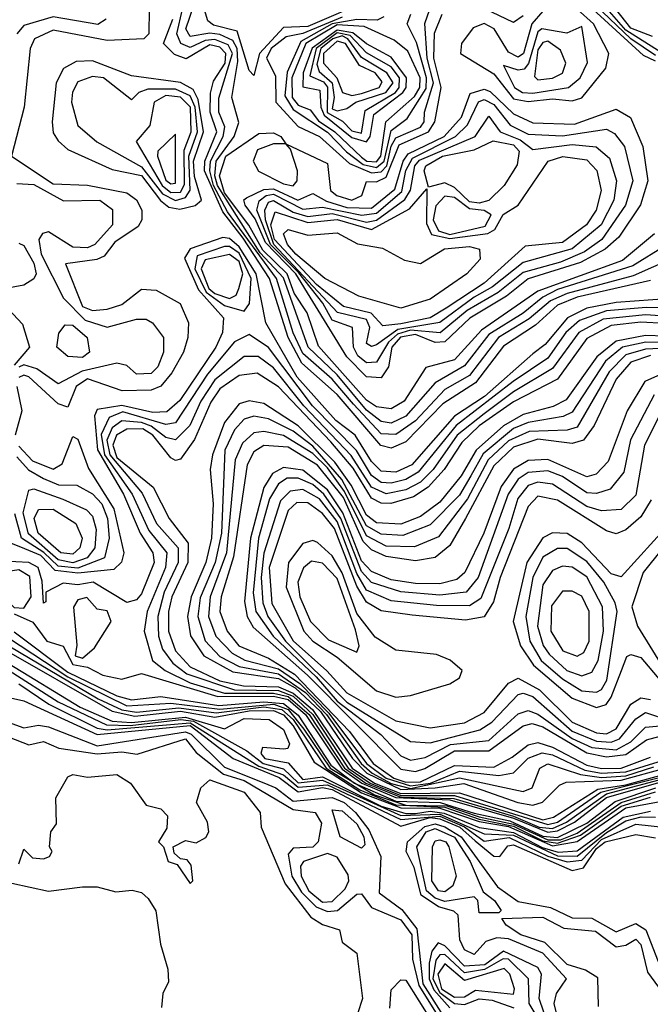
# Model space of a CAD drawing. Extents: x 2889633 to 3052318, y 540750 to 918690.
# Tile 589 of 656: x 2994816 to 2996105, y 820123 to 822134. Entities that reach past the tile are written whole.
import ezdxf

# ---------------------------------------------------------------- set-up
doc = ezdxf.new("R2010")
doc.units = 0

msp = doc.modelspace()

# ---------------------------------------------------------------- linework, layer by layer
at = {"layer": '0CON02XD'}
for points in [[(2996115, 822060.3), (2996064.8, 822094.8), (2995950, 822205)], [(2996115, 822049.2), (2996090.6, 822060.6), (2995939.7, 822199.7)], [(2996135, 821672), (2996068.8, 821631.2), (2995915, 821582.5), (2995885, 821567.3), (2995845, 821534.5), (2995775, 821491.1), (2995725, 821427.1), (2995665, 821392.5), (2995605, 821324.3), (2995575, 821310), (2995555, 821313.1), (2995525, 821336.5), (2995465, 821408.2), (2995405.6, 821465), (2995355, 821606.9), (2995307.9, 821657.9), (2995220.4, 821795), (2995215.2, 821815), (2995217.8, 821845), (2995254.3, 821895), (2995264, 821924), (2995250, 821975), (2995261.9, 822048.1), (2995260.6, 822075), (2995251.6, 822091.6), (2995225, 822103.3), (2995205, 822106.2), (2995165, 822099.2), (2995155.6, 822115), (2995173.1, 822165)], [(2995535, 822176.5), (2995405, 822120), (2995355, 822117.9), (2995306.2, 822065), (2995295, 822020), (2995285, 822030), (2995260.6, 822110.6), (2995212.6, 822122.6), (2995201.1, 822131.1), (2995187.5, 822175)], [(2997045, 821030.8), (2997015.9, 821025.9), (2996995, 821034), (2996926.2, 821085), (2996903, 821093), (2996875, 821092.9), (2996821.7, 821078.3), (2996763.3, 821045), (2996675, 821021.1), (2996615, 821026.9), (2996560, 821075), (2996495, 821162.7), (2996465.1, 821245.1), (2996399.6, 821579.6), (2996363, 821683), (2996332.8, 821725), (2996300.4, 821810.4), (2996253.1, 821885), (2996241.6, 821935), (2996190.5, 822040.5), (2996173.1, 822053.1), (2996127, 822067), (2996055, 822112.6), (2996002.4, 822172.4)], [(2996109.2, 822099.2), (2996065, 822116.7), (2996021.4, 822171.4)], [(2995081.1, 822155), (2995080, 822105), (2995070, 822095), (2994995, 822091.4), (2994885, 822112.5), (2994846.7, 822095), (2994838, 822075), (2994825.7, 821955), (2994800, 821855), (2994885, 821798.6), (2994955, 821795.6), (2995035, 821780), (2995055, 821766.2), (2995065.8, 821745), (2995066, 821725), (2995058.3, 821711.7), (2995010.6, 821679.4), (2994988.9, 821651.1), (2994973.8, 821643.8), (2994910, 821635), (2994945, 821548), (2994965, 821540), (2994995, 821542.9), (2995025, 821552.5), (2995065, 821583.3), (2995095, 821581.2), (2995144.1, 821554.1), (2995161.2, 821515), (2995160, 821485), (2995150.8, 821455), (2995127.2, 821412.8), (2995104.5, 821385.5), (2995085, 821377.1), (2995025.7, 821375.7), (2994955, 821400.4), (2994931.5, 821385), (2994915, 821342.5), (2994895, 821349.2), (2994835, 821404.4), (2994825, 821407.8), (2994815, 821402.9)], [(2996152.4, 821647.6), (2996069.5, 821610.5), (2995935, 821574.7), (2995900.6, 821559.4), (2995857.1, 821522.9), (2995794.4, 821485), (2995735, 821407.1), (2995685, 821378.6), (2995625, 821314.4), (2995585, 821286.9), (2995555, 821288.1), (2995498.5, 821348.5), (2995455, 821399.5), (2995395, 821451.9), (2995375, 821494), (2995340.8, 821605), (2995241.2, 821741.2), (2995212.4, 821795), (2995204.7, 821825), (2995206.4, 821845), (2995232.3, 821895), (2995235.6, 821915), (2995223.3, 821945), (2995223.2, 821973.2), (2995251.2, 822065), (2995242.2, 822082.2), (2995215, 822093.5), (2995195, 822091.4), (2995165, 822077.3), (2995145.8, 822085), (2995137.5, 822105), (2995149.1, 822155)], [(2996113.4, 821696.6), (2996048.1, 821641.9), (2995875, 821579.5), (2995760.1, 821499.9), (2995705, 821439.4), (2995646.2, 821423.8), (2995602, 821355), (2995575, 821339.2), (2995545, 821343.1), (2995525, 821356.7), (2995426.9, 821466.9), (2995403.8, 821535), (2995377.3, 821575), (2995362.5, 821615), (2995313.3, 821663.3), (2995284.5, 821714.5), (2995235, 821780.4), (2995224.8, 821815.2), (2995237.8, 821855), (2995305, 821901.2), (2995335, 821902.5), (2995350, 821895), (2995360, 821880), (2995445, 821840), (2995451.1, 821785), (2995464.5, 821774.5), (2995495, 821765.3), (2995515.6, 821775), (2995525, 821803.3), (2995545, 821802.9), (2995565, 821812.2), (2995591.6, 821878.4), (2995651.4, 821905), (2995664.5, 821925), (2995677.3, 821995), (2995662.5, 822055), (2995663.8, 822106.2), (2995679.4, 822145)], [(2995535, 821821.3), (2995555, 821823.1), (2995566.7, 821835), (2995575, 821875.8), (2995585, 821892.2), (2995635, 821914.5), (2995642.9, 821925), (2995643.1, 821945), (2995661.8, 822005), (2995648.7, 822055), (2995644.2, 822125.8), (2995654.5, 822155.5)], [(2995545, 821832.1), (2995561.1, 821845), (2995575, 821907.5), (2995607.8, 821932.2), (2995646.7, 821993.3), (2995647.3, 822015), (2995627.2, 822087.2), (2995608, 822125), (2995615.7, 822145)], [(2995885, 822151.2), (2995862.5, 822125), (2995845.3, 822064.7), (2995835, 822057.5), (2995815, 822067.1), (2995785.5, 822115), (2995765, 822126.2), (2995743, 822117), (2995719.2, 822085), (2995716.7, 822065), (2995785, 822023.3), (2995825, 821972.3), (2995855, 821966.9)], [(2995845, 822141.5), (2995825, 822128.1), (2995752.4, 822162.4)], [(2995855, 821966.9), (2995905, 821972.2), (2995945, 821968.1), (2995965, 821974.2), (2996014, 822035), (2996020, 822065), (2995988.8, 822125), (2995955, 822155.5)], [(2994993.3, 822135), (2994975.8, 822124.2), (2994885, 822139.4), (2994825, 822122), (2994810.8, 822105)], [(2996105, 821601.1), (2995955, 821567.2), (2995915, 821550.9), (2995869.8, 821510.2), (2995805, 821467.1), (2995747.7, 821392.3), (2995680.5, 821349.5), (2995605, 821271.4), (2995575, 821258.6), (2995554, 821264), (2995465, 821368.1), (2995392.7, 821432.7), (2995364.7, 821485), (2995326.7, 821605), (2995272.7, 821687.3), (2995231.3, 821741.3), (2995194.1, 821825), (2995194.7, 821845), (2995218.9, 821905), (2995205.4, 821945), (2995206.2, 821983.8), (2995212.1, 822007.9), (2995236, 822045), (2995237.7, 822065), (2995225, 822077.5), (2995205, 822082.2), (2995156.5, 822053.5), (2995132.4, 822062.4), (2995110, 822085), (2995129.6, 822135)], [(2995475, 822139), (2995395, 822105.3), (2995361.1, 822098.9), (2995330, 822075), (2995320.4, 822055), (2995339.1, 822019.1), (2995340, 821965), (2995385, 821915.8), (2995428.8, 821895), (2995490, 821840), (2995535, 821821.3)], [(2995560.5, 822139.5), (2995547, 822133), (2995505, 822134.2), (2995455, 822125.2), (2995390.7, 822089.3), (2995363.1, 822026.9), (2995358.2, 821978.2), (2995375, 821950.5), (2995445, 821903.8), (2995483.8, 821863.8), (2995518.2, 821838.2), (2995545, 821832.1)], [(2995545, 821843.5), (2995554, 821855), (2995564.6, 821925), (2995623, 821977), (2995633.9, 821995), (2995634.6, 822015), (2995609.5, 822069.5), (2995581.7, 822091.7), (2995519.9, 822119.9), (2995465, 822123), (2995400.8, 822085), (2995372.5, 822015), (2995372.8, 821975), (2995385, 821959.2), (2995409.6, 821949.6), (2995427.1, 821927.1), (2995460.4, 821905), (2995515, 821852.7), (2995525.8, 821845), (2995545, 821843.5)], [(2995525, 821884.4), (2995532.7, 821895), (2995540.1, 821939.9), (2995599.2, 821985), (2995606, 821995), (2995606.7, 822015), (2995575, 822057.3), (2995525, 822084.5), (2995497.2, 822107.2), (2995465, 822112.4), (2995414.1, 822075.9), (2995395.8, 822025), (2995395, 821996.7), (2995429.5, 821989.5), (2995431.5, 821955), (2995438.7, 821938.7), (2995495, 821893.5), (2995525, 821884.4)], [(2995515, 821902.2), (2995522, 821948), (2995583.8, 821985), (2995591.8, 821995), (2995592.5, 822015), (2995575, 822037.5), (2995525, 822066.4), (2995491.3, 822101.3), (2995465, 822106.8), (2995422.2, 822075), (2995409.3, 822019.3), (2995437.1, 822007.1), (2995445, 821995.8), (2995444.3, 821944.3), (2995476.2, 821926.2), (2995495, 821907.1), (2995515, 821902.2)], [(2995865, 821983.8), (2995937.5, 821995), (2995961.2, 822015), (2995976.1, 822046.1), (2995965, 822120), (2995934.1, 822105.9), (2995883.3, 822115), (2995875, 822108.8), (2995855.9, 822044.1), (2995847.1, 822032.9), (2995835, 822030.8), (2995805, 822040), (2995827.5, 821995), (2995843.3, 821985), (2995865, 821983.8)], [(2995465, 821947.5), (2995485, 821952.5), (2995503.3, 821965), (2995564.7, 821985.3), (2995579.1, 822005), (2995566.7, 822025), (2995515, 822056.4), (2995486.5, 822095), (2995475, 822100.9), (2995456.2, 822095), (2995431.7, 822075), (2995423.1, 822043.1), (2995428.2, 822028.2), (2995454.7, 822005), (2995458.9, 821975), (2995455, 821951.9), (2995465, 821947.5)], [(2995495, 821978.9), (2995515, 821983.2), (2995550.8, 821995), (2995557, 822007), (2995542.5, 822025), (2995510.5, 822040.5), (2995481.8, 822085), (2995465, 822090), (2995437.3, 822065), (2995437.1, 822045), (2995464.6, 822015), (2995475.7, 821985), (2995495, 821978.9)], [(2995875, 822010.8), (2995905, 822014.4), (2995925.5, 822024.5), (2995932.2, 822045), (2995921.5, 822071.5), (2995895, 822090), (2995885, 822086.9), (2995875, 822072), (2995868, 822018), (2995875, 822010.8)], [(2995143.4, 821746.6), (2995175, 821754), (2995188, 821765), (2995173.5, 821813.5), (2995171.2, 821845), (2995191.6, 821905), (2995181, 821971), (2995170.9, 821990.9), (2995145, 822005.5), (2995045, 822019.2), (2994965, 822050), (2994931.7, 822048.3), (2994905.7, 822034.3), (2994890.8, 822005), (2994882.9, 821925), (2994885, 821902.5), (2994895, 821886.2), (2994915, 821868.8), (2995005, 821827.5), (2995065, 821815.5), (2995104.2, 821764.2), (2995121.2, 821751.2), (2995143.4, 821746.6)], [(2995135, 821764.6), (2995155, 821770.5), (2995164.7, 821785.3), (2995162.1, 821855), (2995179.4, 821905), (2995175.2, 821955.2), (2995165, 821978.2), (2995135, 821991.8), (2995078.3, 821991.7), (2995060, 821985), (2995045, 821970), (2994987.5, 822015), (2994965, 822018), (2994935, 822006.7), (2994924.2, 821985.8), (2994922, 821965), (2994935, 821917.5), (2994974.3, 821884.3), (2995065, 821833.6), (2995108.4, 821778.4), (2995135, 821764.6)], [(2995555, 821402.5), (2995525, 821404.4), (2995484.4, 821445), (2995380.2, 821615), (2995318.9, 821678.9), (2995297.2, 821727.2), (2995276.7, 821755), (2995274.3, 821765.7), (2995280, 821770), (2995315, 821786.7), (2995335, 821788.4), (2995384.5, 821765.5), (2995415, 821778.8), (2995443, 821763), (2995485, 821750.4), (2995535, 821748.9), (2995582.6, 821787.4), (2995599.7, 821845), (2995610, 821860), (2995683.3, 821895), (2995718.9, 821935), (2995736.8, 821983.2), (2995765, 821991.8), (2995777.4, 821987.4), (2995825, 821941.5), (2995865, 821922.9), (2995949.8, 821920.2), (2996035, 821951.2), (2996063.9, 821933.9), (2996089.2, 821875), (2996099.4, 821805), (2996084.5, 821755.5), (2996040.2, 821689.8), (2996012.5, 821665), (2995962.3, 821637.7), (2995855.3, 821604.7), (2995810.7, 821569.3), (2995735.9, 821524.1), (2995685, 821475.6), (2995665, 821474.5), (2995625, 821490.8), (2995594.3, 821485.7), (2995576.5, 821465), (2995570, 821425), (2995555, 821402.5)], [(2995125, 821780.8), (2995145, 821781.8), (2995152.8, 821797.2), (2995152.7, 821867.3), (2995166.7, 821905), (2995165.3, 821955), (2995145, 821975.4), (2995115, 821978.9), (2995091.4, 821965), (2995082.5, 821917.5), (2995054.2, 821885), (2995107.7, 821795), (2995125, 821780.8)], [(2995525, 821432.9), (2995507.2, 821447.2), (2995498.1, 821465), (2995496.2, 821505), (2995455, 821520), (2995435.4, 821555), (2995386.5, 821616.5), (2995328.8, 821675), (2995301.2, 821745), (2995305.9, 821764.1), (2995320, 821775), (2995335, 821777.5), (2995395, 821747.1), (2995435, 821751.2), (2995515.3, 821734.7), (2995545, 821738.9), (2995596.8, 821783.2), (2995605.5, 821825.5), (2995619, 821851), (2995706.9, 821895), (2995730.9, 821919.1), (2995753.9, 821966.1), (2995765, 821971.1), (2995785, 821960.5), (2995818.5, 821918.5), (2995855, 821900), (2995925, 821896.5), (2996015, 821910), (2996031.2, 821901.2), (2996052, 821875), (2996069.2, 821805), (2996054.3, 821755), (2996005.8, 821685), (2995970.2, 821659.8), (2995921.3, 821638.7), (2995845, 821617.5), (2995793.6, 821576.4), (2995730.4, 821539.6), (2995675.4, 821494.6), (2995615, 821500), (2995588.3, 821491.7), (2995569.6, 821475), (2995545, 821434.2), (2995525, 821432.9)], [(2995535, 821466.2), (2995525, 821472.5), (2995531.4, 821505), (2995525, 821521.4), (2995465.9, 821535.9), (2995335.9, 821675), (2995318.4, 821725), (2995317.1, 821745), (2995325, 821761.1), (2995335, 821764.5), (2995375, 821740.8), (2995405, 821731.6), (2995455, 821738.2), (2995525, 821720.4), (2995545, 821724.6), (2995603.5, 821766.5), (2995614.7, 821785.3), (2995623.8, 821835), (2995633, 821847), (2995746.7, 821895), (2995775, 821936.7), (2995798, 821905), (2995838.6, 821888.6), (2995865, 821868.8), (2995945, 821878.9), (2995994.3, 821874.3), (2996021.2, 821851.2), (2996035.8, 821805), (2996030, 821765), (2996004.3, 821715), (2995945, 821665.6), (2995845, 821637.8), (2995782.1, 821587.9), (2995745, 821567.1), (2995674.7, 821515.3), (2995588.6, 821501.4), (2995545, 821470), (2995535, 821466.2)], [(2995125, 821798.6), (2995135, 821800), (2995135, 821900), (2995098.8, 821865), (2995098, 821855), (2995115, 821806.2), (2995125, 821798.6)], [(2995755, 821758.9), (2995735, 821762.1), (2995705, 821791.1), (2995685, 821800.8), (2995651.7, 821791.7), (2995642.9, 821825), (2995645.8, 821835), (2995680, 821855), (2995745, 821868.2), (2995783.8, 821886.2), (2995825, 821878.2), (2995836.5, 821865), (2995832.6, 821837.4), (2995805.8, 821795), (2995775, 821764.4), (2995755, 821758.9)], [(2995375, 821794.7), (2995383.1, 821805), (2995383.9, 821825), (2995369.3, 821869.3), (2995360, 821880), (2995335, 821880), (2995302.1, 821867.9), (2995293.5, 821845), (2995304.6, 821824.6), (2995355, 821798.8), (2995375, 821794.7)], [(2995558.5, 821508.5), (2995534.2, 821534.2), (2995478, 821548), (2995422.9, 821592.9), (2995336.9, 821685), (2995329.5, 821715), (2995338.6, 821741.4), (2995405, 821719.7), (2995465, 821725.9), (2995535, 821705.4), (2995612.7, 821747.3), (2995648.3, 821788.3), (2995647.6, 821717.6), (2995657.5, 821695), (2995695, 821686.8), (2995772.6, 821697.4), (2995786.9, 821705), (2995803.8, 821736.2), (2995834.4, 821755), (2995896.2, 821845), (2995925.7, 821854.3), (2995975, 821847.5), (2995995.6, 821825.6), (2996004.2, 821785), (2995994.2, 821745), (2995974.2, 821715), (2995925, 821678.9), (2995848.8, 821671.2), (2995765, 821595.6), (2995687.8, 821545), (2995655, 821524.6), (2995595, 821512.9), (2995558.5, 821508.5)], [(2994810.8, 821799.2), (2994845, 821797.1), (2994906.2, 821763.8), (2994980, 821765), (2995006.1, 821746.1), (2995006.2, 821715), (2994970, 821675), (2994955, 821668), (2994925, 821669.2), (2994875, 821700.6), (2994863.1, 821696.9), (2994855.6, 821685), (2994860, 821655), (2994905.8, 821565), (2994950.5, 821520.5), (2994995, 821506.2), (2995055, 821522.5), (2995075, 821522.5), (2995087.5, 821515), (2995110, 821485), (2995110, 821455), (2995098.8, 821425), (2995085, 821411.2), (2995055, 821410), (2995035, 821427.5), (2995015, 821432.5), (2994943.8, 821416.2), (2994895, 821390), (2994851.1, 821421.1), (2994825, 821429.1), (2994815, 821424.5)], [(2995695, 821694.8), (2995767.6, 821712.4), (2995779.4, 821735), (2995765, 821744.4), (2995735, 821747.3), (2995705, 821770.4), (2995685, 821773.6), (2995666.3, 821753.7), (2995660.9, 821725), (2995672.3, 821702.3), (2995695, 821694.8)], [(2995595, 821544.4), (2995509.2, 821569.2), (2995440, 821605), (2995380.6, 821655), (2995363.4, 821675), (2995355, 821696.7), (2995365, 821705.5), (2995405, 821693.8), (2995465, 821698.8), (2995506.2, 821676.2), (2995557.3, 821667.3), (2995602.7, 821642.7), (2995635, 821635.8), (2995684.2, 821665.8), (2995735, 821670.9), (2995755.4, 821665.4), (2995757.1, 821645), (2995730, 821615), (2995655, 821563.1), (2995595, 821544.4)], [(2996185, 821566.9), (2996035, 821556.1), (2995975, 821544.6), (2995935.7, 821525), (2995889.8, 821470.2), (2995865, 821451.4), (2995765.8, 821364.2), (2995705, 821324.4), (2995617.5, 821225), (2995585, 821210), (2995555, 821211.9), (2995535, 821231.4), (2995501.9, 821285), (2995462.5, 821315), (2995383.5, 821403.5), (2995319.4, 821515), (2995299.7, 821615), (2995265, 821670), (2995245, 821687.1), (2995231.1, 821688.9), (2995164.5, 821665.5), (2995153.1, 821646.9), (2995181.8, 821581.8), (2995232.5, 821525), (2995230.8, 821495), (2995217.1, 821465), (2995143.8, 821356.2), (2995117.3, 821332.7), (2995088.2, 821331.8), (2995025, 821345.9), (2994975, 821338), (2994969.4, 821325), (2994975.6, 821255.6), (2995028.8, 821165), (2995062.5, 821085), (2995088.6, 821045), (2995091.4, 821025), (2995065, 820961.2), (2995055, 820948.8), (2995035, 820943.3), (2994966.7, 820985), (2994935, 820980), (2994905, 820983.1), (2994870, 820965), (2994870, 820945), (2994865, 820942.5), (2994862.5, 820987.5), (2994854.3, 821015), (2994835, 821025.4), (2994755, 821029.4)], [(2994815, 821677.5), (2994825, 821672.5), (2994845, 821636.7), (2994850, 821615), (2994845.6, 821604.4), (2994825, 821591.9), (2994777.5, 821582.5)], [(2995275, 821538.8), (2995285.6, 821554.4), (2995289.2, 821605), (2995265, 821656.7), (2995245, 821670.8), (2995235, 821670.4), (2995178.7, 821651.3), (2995174, 821625), (2995197.3, 821577.3), (2995235, 821550.4), (2995275, 821538.8)], [(2995245, 821564.5), (2995258.9, 821571.1), (2995264.3, 821585), (2995272.2, 821615), (2995265, 821640), (2995245, 821654.5), (2995195, 821643.3), (2995186.9, 821625), (2995203.1, 821585), (2995215, 821574.7), (2995245, 821564.5)], [(2994785, 821552), (2994821.9, 821511.9), (2994836.7, 821465), (2994805, 821428.2)], [(2996175, 821545.5), (2996096.2, 821546.2), (2996015, 821539.2), (2995960.2, 821519.8), (2995931.9, 821495), (2995895, 821442.9), (2995824.3, 821395), (2995707.8, 821305), (2995630.2, 821209.8), (2995605.4, 821194.6), (2995575, 821187.5), (2995555, 821188.9), (2995535, 821203.1), (2995504.2, 821254.2), (2995414.5, 821345), (2995325, 821464.2), (2995285, 821491.2), (2995255, 821476.2), (2995199.8, 821410.2), (2995135, 821310.8), (2995115, 821306.9), (2995027.1, 821332.9), (2994998.9, 821321.1), (2994983, 821287), (2994990, 821245), (2995046.5, 821165), (2995080.5, 821090.5), (2995117.1, 821045), (2995114.4, 821015), (2995077.1, 820925), (2995070.8, 820885), (2995088, 820825), (2995113.3, 820805), (2995165, 820779.6), (2995235, 820758.6), (2995335, 820758.2), (2995365, 820751.7), (2995407.9, 820715), (2995480, 820605), (2995523.6, 820575), (2995595, 820546.2), (2995703.6, 820543.6), (2995825, 820507.6), (2995877.8, 820485), (2995905, 820482.1), (2995933.6, 820495), (2996015, 820552.7), (2996143.3, 820586.7)], [(2996194, 821524), (2996095, 821530.8), (2996008.1, 821521.9), (2995958.6, 821495), (2995905, 821421.4), (2995825, 821373.5), (2995765, 821328.8), (2995710, 821285), (2995661.1, 821215), (2995635, 821189.4), (2995605, 821173.5), (2995565, 821165.6), (2995535, 821178.9), (2995493.8, 821243.8), (2995397.1, 821345), (2995335, 821422.5), (2995303.9, 821446.1), (2995275, 821446), (2995215, 821398.6), (2995186.7, 821355), (2995164.3, 821305), (2995135, 821275.8), (2995115, 821280.6), (2995085, 821303.9), (2995065, 821311.2), (2995025, 821314.4), (2995005, 821300), (2994994.1, 821275), (2995000.8, 821245), (2995066.9, 821166.9), (2995095.7, 821105), (2995140, 821055), (2995140, 821025), (2995111.8, 820965), (2995098.9, 820915), (2995100, 820875), (2995108.3, 820848.3), (2995129.5, 820819.5), (2995158.1, 820798.1), (2995255.2, 820765.2), (2995345, 820763.9), (2995375, 820752.3), (2995415.5, 820715), (2995487.6, 820605), (2995532.2, 820575), (2995595, 820549.8), (2995705, 820549.5), (2995895, 820490), (2995915, 820495.3), (2996003.4, 820556.6), (2996139.5, 820590.5)], [(2994945, 821444), (2994915, 821446.2), (2994892.5, 821465), (2994896.1, 821493.9), (2994909.3, 821510.7), (2994925, 821510), (2994954, 821485), (2994958.8, 821455), (2994945, 821444)], [(2996185, 821510.4), (2996085, 821516.1), (2996025, 821509.6), (2995975, 821482.9), (2995915, 821400), (2995825, 821353.6), (2995755, 821304.5), (2995719.5, 821270.5), (2995683.3, 821215), (2995650.8, 821179.2), (2995620.9, 821159.1), (2995574.5, 821145.5), (2995555, 821146.5), (2995535, 821156.7), (2995497.8, 821217.8), (2995451.7, 821271.7), (2995345, 821384.3), (2995301.7, 821411.7), (2995265, 821407.1), (2995225, 821380), (2995207, 821353), (2995173.7, 821276.3), (2995145, 821236.2), (2995135, 821233.3), (2995125, 821238.8), (2995088.5, 821285), (2995068, 821298), (2995035, 821297.7), (2995014.5, 821285), (2995006.8, 821265), (2995015, 821239.5), (2995089.1, 821179.1), (2995122, 821115), (2995160.6, 821065), (2995160, 821025), (2995127.5, 820955), (2995120.5, 820925), (2995120.5, 820885), (2995134.7, 820844.7), (2995165, 820812.5), (2995225, 820783.4), (2995273.8, 820773.8), (2995345, 820771.3), (2995375, 820758.8), (2995414.5, 820725), (2995495.6, 820605), (2995541.1, 820575), (2995595, 820553.5), (2995714.8, 820554.8), (2995885, 820499.7), (2995907.1, 820505), (2995997.4, 820562.6), (2996055, 820571.2), (2996144, 820596)], [(2996175, 821485.9), (2996095, 821488.7), (2996035, 821477.5), (2995995.6, 821445), (2995932.8, 821357.2), (2995906.3, 821343.7), (2995845, 821327.3), (2995805, 821304.5), (2995748.9, 821255), (2995718, 821202), (2995675, 821148.6), (2995635, 821119.4), (2995595, 821103.3), (2995545, 821106.5), (2995525, 821122.2), (2995493.4, 821183.4), (2995460.5, 821230.5), (2995385, 821304.5), (2995315, 821350), (2995285, 821355.7), (2995265, 821349.2), (2995235, 821311.2), (2995210.6, 821245), (2995205.6, 821215), (2995211.9, 821145), (2995208.5, 821075), (2995196.5, 821025), (2995166.4, 820955), (2995159.5, 820915), (2995165.4, 820875.4), (2995192.9, 820835), (2995252, 820802), (2995345, 820788.6), (2995379.5, 820769.5), (2995431.2, 820721.2), (2995496.2, 820625), (2995525.3, 820595), (2995595, 820561.8), (2995665.1, 820564.9), (2995723.8, 820573.8), (2995833.8, 820535), (2995865, 820530), (2995884.4, 820535.6), (2995919.2, 820570.8), (2995933.1, 820576.9), (2996045, 820581), (2996134.5, 820605.5)], [(2996175, 821473.4), (2996095.4, 821475.4), (2996048, 821465), (2996013.4, 821436.6), (2995945, 821332), (2995926.8, 821323.2), (2995855, 821311.5), (2995825, 821299.1), (2995763.1, 821246.9), (2995737.8, 821202.2), (2995715, 821162.9), (2995655, 821102.5), (2995599.3, 821080.7), (2995555, 821083.3), (2995525, 821100.5), (2995474.7, 821195), (2995415, 821263.1), (2995375, 821293.6), (2995325, 821318.6), (2995295, 821324.2), (2995275, 821318), (2995255, 821296.2), (2995235.7, 821255), (2995228.8, 821085), (2995215.5, 821025), (2995185, 820953.3), (2995180, 820915), (2995195.4, 820865.4), (2995225, 820833.3), (2995265, 820813.1), (2995345, 820798.3), (2995400, 820760), (2995443.1, 820715), (2995513.8, 820615), (2995536.5, 820595), (2995575, 820573.9), (2995615, 820563.6), (2995715, 820585.9), (2995845, 820557.5), (2995863.3, 820565), (2995878.8, 820605), (2995895, 820614), (2995962.1, 820592.1), (2996005, 820586.5), (2996055, 820589.8), (2996111.8, 820608.2)], [(2996155, 821464), (2996095, 821461.1), (2996055, 821449.5), (2996020.6, 821415), (2995955, 821302), (2995935, 821295.7), (2995857, 821293), (2995815, 821273.5), (2995773.5, 821235), (2995731.1, 821155), (2995672.1, 821077.9), (2995623, 821057), (2995565, 821058.9), (2995525, 821080), (2995480.1, 821170.1), (2995445, 821218.5), (2995415, 821247.7), (2995355, 821284.4), (2995315, 821292.9), (2995295, 821290), (2995271.3, 821268.7), (2995256.9, 821235), (2995238.8, 821045), (2995205.6, 820955), (2995202.2, 820915), (2995217.1, 820875), (2995250.2, 820840.2), (2995276.1, 820826.1), (2995345, 820808.4), (2995388.5, 820778.5), (2995447.9, 820717.9), (2995524.7, 820615), (2995565.4, 820585), (2995615, 820569.1), (2995655.6, 820575), (2995715, 820598.9), (2995795, 820590.5), (2995825, 820596), (2995855, 820625.8), (2995883.6, 820636.4), (2995905, 820632.9), (2995971.2, 820601.2), (2996004.8, 820594.8), (2996055, 820598), (2996129.3, 820620.7)], [(2996105, 821447.7), (2996065, 821434.4), (2996035, 821400), (2995990, 821305), (2995968, 821275), (2995945, 821268.6), (2995875, 821277.3), (2995825, 821260.5), (2995785, 821222.9), (2995726.9, 821115), (2995695, 821060), (2995665, 821035.8), (2995625, 821028.6), (2995565, 821037.8), (2995535, 821051.5), (2995518, 821068), (2995477.8, 821157.8), (2995425, 821223.9), (2995365, 821260.5), (2995315, 821264.2), (2995295, 821251.2), (2995281.4, 821225), (2995253.3, 821036.7), (2995227.8, 820955), (2995225.6, 820925), (2995240, 820885), (2995264.2, 820855), (2995325, 820830), (2995377.6, 820797.6), (2995490.2, 820680.2), (2995538.5, 820615), (2995580.4, 820585), (2995605, 820576.5), (2995635, 820577.4), (2995705, 820611.1), (2995785, 820607.1), (2995822.4, 820627.6), (2995855, 820653.1), (2995875, 820657.5), (2995905, 820648.2), (2995975, 820611.2), (2996005, 820604.7), (2996045, 820605.3), (2996105, 820627.7)], [(2996145, 821417.8), (2996093.8, 821395), (2996057.5, 821335), (2996018.3, 821231.7), (2995994.2, 821205.8), (2995975, 821200), (2995895, 821235.6), (2995855, 821233.3), (2995825, 821215.7), (2995799.8, 821180.2), (2995764.5, 821085.5), (2995725.8, 821005), (2995709.4, 820990.6), (2995675, 820981.9), (2995625, 820982.5), (2995575, 820990), (2995535, 821006.9), (2995515, 821028.9), (2995476.6, 821126.6), (2995445, 821173.8), (2995395, 821213.6), (2995355, 821219.4), (2995332.8, 821207.2), (2995315, 821178.8), (2995287.9, 821075), (2995275.5, 820945.5), (2995281.1, 820915), (2995293.2, 820893.2), (2995404.7, 820795), (2995595, 820603.6), (2995625, 820598.2), (2995644.4, 820604.4), (2995705, 820640.8), (2995775, 820640.5), (2995845, 820691.9), (2995863.4, 820696.6), (2995885, 820689.6), (2995975, 820636.8), (2996015, 820628.2), (2996055, 820633.2), (2996097, 820663), (2996125, 820670.6)], [(2994810.6, 821385), (2994820.9, 821335), (2994807.5, 821285)], [(2996112.5, 821367.5), (2996064.5, 821275.5), (2996050.3, 821209.7), (2996022.5, 821175), (2995995, 821166), (2995975, 821167.5), (2995925, 821200.6), (2995895, 821212.2), (2995855, 821209.4), (2995835, 821195.7), (2995814.4, 821165), (2995752.9, 820995), (2995728.8, 820965), (2995675, 820958.9), (2995595, 820965.5), (2995535, 820984.4), (2995515, 821006.7), (2995472.6, 821115), (2995437.9, 821165), (2995415, 821184.5), (2995385, 821197.8), (2995362.8, 821197.2), (2995345, 821185.8), (2995326.7, 821155), (2995304.6, 821075), (2995293.7, 820963.7), (2995298.5, 820925), (2995334.5, 820875), (2995421.9, 820791.9), (2995465, 820742), (2995553.9, 820673.9), (2995595, 820630.8), (2995615, 820621.4), (2995645, 820627.1), (2995696.5, 820653.5), (2995775, 820661.9), (2995835, 820716), (2995855, 820722.9), (2995875, 820715.6), (2995945, 820666.1), (2995985, 820647.7), (2996035, 820643.1), (2996065, 820659.4), (2996095, 820689.2), (2996125, 820691.5)], [(2996128, 821335), (2996092.5, 821265), (2996075, 821162.5), (2996045, 821133.8), (2996005, 821130.8), (2995975, 821139.4), (2995905, 821185.6), (2995875, 821189.4), (2995855, 821182.5), (2995833.8, 821156.2), (2995815.6, 821095), (2995758.2, 820951.8), (2995735, 820937.1), (2995667.6, 820937.6), (2995575, 820946.7), (2995525, 820968.9), (2995505, 821003.1), (2995465, 821108.9), (2995428.9, 821155), (2995395, 821174.4), (2995368.7, 821171.3), (2995348.9, 821151.1), (2995315.3, 821044.7), (2995310, 820995), (2995313.1, 820943.1), (2995323.5, 820915), (2995359.2, 820865), (2995485, 820740.4), (2995615, 820660), (2995655, 820657.1), (2995756.6, 820683.4), (2995780.7, 820699.3), (2995834.5, 820755.5), (2995845, 820758.6), (2995865, 820751.4), (2995945, 820681.2), (2995995, 820660.4), (2996025, 820658.2), (2996042, 820665), (2996075, 820706), (2996095, 820719.2), (2996143, 820703)], [(2994815, 821262.9), (2994842.9, 821232.9), (2994885, 821215.7), (2994903.2, 821226.8), (2994925, 821282.5), (2994935, 821277.5), (2994957.3, 821217.3), (2995008.8, 821135), (2995029.2, 821045), (2995024.2, 821025.8), (2995008.9, 821011.1), (2994935, 821003.8), (2994889, 821009), (2994859.6, 821039.6), (2994827.1, 821052.9), (2994798, 821065)], [(2994810.9, 821240.9), (2994834.5, 821214.5), (2994865, 821196.9), (2994895.9, 821184.1), (2994933, 821183), (2994965, 821165.8), (2994984.3, 821145), (2994995.5, 821115), (2994999.4, 821075), (2994990, 821035), (2994935, 821013.8), (2994895, 821017.8), (2994865.8, 821045.8), (2994820, 821075), (2994806.2, 821125)], [(2996425, 820633.8), (2996445, 820640), (2996457.8, 820652.2), (2996467.1, 820702.9), (2996457.8, 820805), (2996435, 820882.3), (2996401.4, 820965), (2996315, 821110.5), (2996255, 821170), (2996235, 821180), (2996215, 821178.8), (2996195.7, 821164.3), (2996170.6, 821105), (2996090, 821005), (2996066.7, 820935), (2996078.8, 820895), (2996165.2, 820755.2), (2996242.9, 820685), (2996275.2, 820665.2), (2996326.4, 820646.4), (2996425, 820633.8)], [(2994925, 821024.7), (2994895, 821031.1), (2994834.1, 821084.1), (2994823.6, 821126.4), (2994835, 821173.3), (2994845, 821176), (2994904.5, 821154.5), (2994952.7, 821132.7), (2994965, 821120), (2994972.7, 821092.7), (2994970, 821055), (2994954.2, 821035), (2994925, 821024.7)], [(2996106.7, 821153.3), (2996085, 821118.8), (2996055, 821092), (2996035, 821083.8), (2996015, 821090), (2995915, 821152.9), (2995875, 821160.8), (2995855, 821140), (2995797.8, 820995), (2995784.3, 820945), (2995765.5, 820914.5), (2995727.3, 820907.3), (2995618.1, 820918.1), (2995555, 820926.9), (2995525, 820944.4), (2995505, 820976.9), (2995459.2, 821095), (2995435, 821125.6), (2995405, 821147.1), (2995382.4, 821147.6), (2995365, 821131.2), (2995326.2, 821015), (2995331.5, 820941.5), (2995375, 820865.5), (2995444.2, 820804.2), (2995485, 820758.9), (2995585, 820702.2), (2995655, 820687.5), (2995725, 820698.1), (2995765, 820719.2), (2995815, 820778.8), (2995835, 820789.2), (2995878.1, 820765), (2995945, 820699.5), (2995995, 820677.5), (2996015, 820675.6), (2996034.6, 820685.4), (2996065, 820736.2), (2996085, 820749.2), (2996105, 820745.6)], [(2994925, 821042.2), (2994900.8, 821045), (2994854.4, 821085), (2994845.8, 821115), (2994855, 821133.8), (2994885, 821134.2), (2994931.2, 821105), (2994944, 821075), (2994939.2, 821055), (2994925, 821042.2)], [(2996145, 821106), (2996045, 820996.2), (2996025, 821002.5), (2995965, 821065.7), (2995935, 821084.3), (2995905, 821085.8), (2995885, 821075.8), (2995852.2, 821025), (2995824.4, 820905), (2995839.4, 820855), (2995866, 820816), (2995945, 820748.1), (2995995, 820729.2), (2996014.4, 820735.6), (2996025, 820750), (2996045.8, 820805), (2996056.4, 820833.6), (2996065, 820837.5), (2996085, 820831.2), (2996167.3, 820735)], [(2995585, 820750), (2995615, 820753.8), (2995695, 820777.5), (2995715, 820790), (2995720, 820805), (2995696.1, 820826.1), (2995667.7, 820837.7), (2995585, 820846), (2995542.6, 820872.6), (2995505, 820921.4), (2995475, 821004.3), (2995455, 821038.6), (2995425, 821066), (2995415, 821070), (2995395, 821064), (2995365.7, 821025), (2995360.5, 820975), (2995396.7, 820885), (2995415, 820864.4), (2995465, 820831.9), (2995545, 820763.1), (2995585, 820750)], [(2995995, 820760.8), (2996005, 820766.2), (2996015.7, 820785), (2996036.7, 820925), (2996032.7, 820942.7), (2996009.4, 820985), (2995975, 821027.1), (2995935, 821054.2), (2995915, 821054.2), (2995885, 821036), (2995864.4, 820995), (2995850.6, 820915), (2995858.9, 820865), (2995881.9, 820825), (2995925, 820787.8), (2995965, 820763.1), (2995995, 820760.8)], [(2995505, 820842.5), (2995510, 820855), (2995502.5, 820887.5), (2995465, 820992.5), (2995435, 821023.8), (2995412.3, 821027.7), (2995395.9, 821014.1), (2995384.3, 820985), (2995388.6, 820955), (2995410.8, 820905), (2995447.4, 820867.4), (2995505, 820842.5)], [(2994825, 820931.8), (2994839.6, 820955), (2994837, 820997), (2994815, 821010.5), (2994780, 821005), (2994775.8, 820994.2), (2994788.8, 820948.8), (2994805, 820933.5), (2994825, 820931.8)], [(2995965, 820794.2), (2995985, 820801.2), (2995998.1, 820825), (2996008.9, 820885), (2996006.9, 820935), (2995975, 820995.8), (2995945, 821015.8), (2995925, 821018), (2995905, 821008.8), (2995885, 820980), (2995874.4, 820895), (2995885.5, 820855.5), (2995898, 820838), (2995934, 820805), (2995965, 820794.2)], [(2995955, 820833.8), (2995968.8, 820841.2), (2995980, 820865), (2995980, 820925), (2995965, 820956.7), (2995945, 820966.7), (2995925, 820966.7), (2995903, 820937), (2995901.4, 820885), (2995926.2, 820845), (2995955, 820833.8)], [(2994945, 820830), (2994968.9, 820851.1), (2995003.3, 820905), (2994995, 820926.7), (2994975, 820930), (2994953.6, 820953.6), (2994935, 820948.8), (2994926.1, 820933.9), (2994933.3, 820856.7), (2994930, 820835), (2994945, 820830)], [(2994805, 820920.8), (2994843.2, 820903.2), (2994871.9, 820865), (2994905, 820854.2), (2994925, 820816.8), (2994955, 820811.8), (2994986.2, 820795), (2995025, 820787.1), (2995065, 820798.8), (2995221.5, 820751.5), (2995335, 820752.1), (2995365, 820745.5), (2995400.2, 820715), (2995475, 820603), (2995515.6, 820575), (2995585, 820545.1), (2995695, 820540.4), (2995825, 820503.1), (2995895.4, 820474.6), (2995915, 820477.2), (2995950, 820495), (2996015, 820545.5), (2996141.4, 820581.4)], [(2994745, 820902.5), (2994915, 820791.7), (2995035, 820732.9), (2995125, 820738.1), (2995225, 820725.6), (2995335.8, 820735.8), (2995365, 820724.8), (2995397.1, 820685), (2995450.6, 820605), (2995541, 820551), (2995605, 820530.1), (2995688.7, 820528.7), (2995755, 820506), (2995825, 820491.1), (2995895, 820458.8), (2995921, 820459), (2995955, 820472.4), (2996044.9, 820535.1), (2996115, 820557.1)], [(2994805, 820883.5), (2994915, 820801.7), (2995015, 820753.3), (2995045, 820744.6), (2995105, 820751.5), (2995223.4, 820733.4), (2995315, 820741), (2995355, 820737.3), (2995385, 820713.6), (2995451.7, 820611.7), (2995500.5, 820575), (2995585, 820537.8), (2995675.1, 820535.1), (2995745, 820513.7), (2995817.5, 820497.5), (2995885, 820466.4), (2995915, 820463.7), (2995975, 820492.7), (2996032.6, 820537.4), (2996115.7, 820565)], [(2994775, 820866), (2994976.6, 820746.6), (2995025, 820724.7), (2995055, 820720), (2995141.6, 820728.4), (2995218, 820718), (2995315, 820730.4), (2995351.8, 820725), (2995375, 820704.7), (2995442.5, 820605), (2995511.2, 820561.2), (2995585, 820530.4), (2995685, 820525.7), (2995755, 820501.2), (2995825, 820487.2), (2995885, 820457.2), (2995915, 820452), (2995961.8, 820468.2), (2996045, 820527.5), (2996105, 820546.1)], [(2994774, 820854), (2995005, 820721.6), (2995051.8, 820711.8), (2995145, 820721.4), (2995215, 820709.8), (2995285, 820722.7), (2995335, 820723), (2995355, 820714.1), (2995375, 820692), (2995417.8, 820617.8), (2995515, 820555.3), (2995595, 820524.2), (2995675, 820523.7), (2995755, 820496.3), (2995815, 820486.5), (2995905, 820447), (2995955, 820455.7), (2996055, 820524), (2996125, 820537.6)], [(2994795, 820818.7), (2994939.9, 820729.9), (2995005, 820701.6), (2995045, 820698.5), (2995155, 820709.7), (2995235, 820685.6), (2995275, 820707), (2995326, 820705), (2995355, 820684.4), (2995367.5, 820655), (2995364.2, 820645.8), (2995356, 820644), (2995312.3, 820647.7), (2995308.9, 820635), (2995317.1, 820625), (2995365, 820616), (2995395, 820582.2), (2995435, 820587.8), (2995555, 820528), (2995605, 820512.7), (2995625, 820512.7), (2995655, 820517.3), (2995683.7, 820513.7), (2995755, 820483.9), (2995825, 820474.3), (2995883.5, 820443.5), (2995916.4, 820433.6), (2995955, 820436.2), (2996049.1, 820505), (2996105, 820517.6)], [(2994795, 820804.5), (2994895, 820741.1), (2994993.9, 820693.9), (2995042.3, 820692.3), (2995145.4, 820704.6), (2995171.5, 820701.5), (2995280.5, 820640.5), (2995313.5, 820615), (2995355, 820604.1), (2995385.6, 820575.6), (2995435, 820580.5), (2995595, 820508.7), (2995675, 820511.6), (2995765, 820471.3), (2995825, 820468.6), (2995915, 820426.6), (2995955, 820425.3), (2996015, 820473.9), (2996055, 820497.9), (2996085.8, 820505.8), (2996115, 820505.3)], [(2994815, 820777.5), (2994876.2, 820736.2), (2994975, 820686.8), (2994995, 820683.7), (2995165, 820698), (2995305, 820609.2), (2995355, 820591.9), (2995385, 820566.2), (2995445, 820571.3), (2995595, 820500.5), (2995675, 820507.1), (2995725, 820485.8), (2995765, 820456.2), (2995816.2, 820463.8), (2995895, 820425.8), (2995935, 820414), (2995965, 820417.5), (2996005, 820459.4), (2996075, 820490.9), (2996175, 820480)], [(2994705, 820769.4), (2994825, 820742.5), (2994975, 820674.2), (2995165, 820692.3), (2995252.2, 820625), (2995346.2, 820586.2), (2995385, 820556.7), (2995435, 820565.9), (2995455, 820561.7), (2995595, 820487.1), (2995655, 820504.3), (2995675, 820502), (2995715.3, 820485), (2995746.8, 820456.8), (2995785, 820425.7), (2995797.5, 820425), (2995813.6, 820446.4), (2995825, 820448.5), (2995945, 820396.4), (2995968.4, 820401.6), (2995995, 820441.6), (2996012.3, 820455), (2996075, 820470), (2996115, 820463.1)], [(2994775, 820705.7), (2994825, 820687.8), (2994855, 820693.1), (2994875, 820690), (2994975, 820650.7), (2995155, 820679.7), (2995166.7, 820675), (2995235, 820607.5), (2995315, 820575.3), (2995340, 820565), (2995375, 820538), (2995455, 820545.7), (2995479.6, 820535), (2995502.1, 820515), (2995529.7, 820479.7), (2995554.5, 820425), (2995550.5, 820350.5), (2995597, 820317), (2995627.4, 820277.4), (2995640.2, 820165), (2995676.9, 820106.9)], [(2994795, 820668.8), (2994835, 820653.3), (2994865, 820660), (2994896.2, 820646.2), (2994975, 820634.4), (2995025, 820638.6), (2995056.1, 820633.9), (2995155, 820665.5), (2995177.2, 820637.2), (2995233, 820593), (2995275, 820580.4), (2995375, 820520.6), (2995420, 820515), (2995433, 820493), (2995426.2, 820455), (2995415, 820444.3), (2995375, 820442), (2995365, 820430), (2995372.5, 820385), (2995392.4, 820352.4), (2995421.9, 820321.9), (2995445, 820312.5), (2995465.4, 820314.6), (2995505, 820348), (2995515, 820348.8), (2995535, 820320.8), (2995595, 820295.6), (2995617.7, 820265), (2995619.2, 820215), (2995631.8, 820161.8), (2995673.9, 820093.9)], [(2994815, 820410), (2994825, 820440), (2994842.5, 820422.5), (2994865, 820420), (2994877.5, 820425), (2994882.5, 820435), (2994877.5, 820445), (2994880, 820475), (2994891.7, 820491.7), (2994890, 820545), (2994915, 820587.5), (2994925, 820592.5), (2994955, 820586.7), (2995015, 820592.5), (2995042.5, 820575), (2995075, 820530), (2995105, 820522.5), (2995118.3, 820508.3), (2995117, 820483), (2995100, 820455), (2995110, 820445), (2995120, 820415), (2995138.3, 820408.3), (2995165, 820370), (2995170, 820375), (2995167, 820407), (2995158.3, 820418.3), (2995145, 820420), (2995131.7, 820431.7), (2995130, 820445), (2995155, 820457.5), (2995177, 820453), (2995196.4, 820463.6), (2995202.5, 820475), (2995200, 820495), (2995177.5, 820535), (2995186.7, 820565), (2995205, 820581.2), (2995275, 820556), (2995307.5, 820515), (2995310, 820485), (2995358.8, 820368.8), (2995411.4, 820301.4), (2995435, 820286.2), (2995470, 820275), (2995475, 820250), (2995505, 820227.5), (2995516.7, 820135), (2995506.2, 820103.8)], [(2995515, 820442), (2995471.2, 820465), (2995455, 820520), (2995475, 820518), (2995505, 820491.9), (2995519.5, 820465), (2995521.2, 820448.8), (2995515, 820442)], [(2995918, 820085), (2995908.5, 820125), (2995913.1, 820145), (2995933.8, 820175), (2995885, 820227.3), (2995815, 820256.9), (2995791.4, 820258.6), (2995768.6, 820251.4), (2995745, 820224.5), (2995725, 820234.3), (2995715.7, 820255), (2995712, 820305), (2995703.2, 820313.2), (2995672, 820322), (2995636.3, 820346.3), (2995622.3, 820402.3), (2995605.6, 820435), (2995608.9, 820455), (2995643.8, 820486.2), (2995665, 820491.5), (2995685, 820485.5), (2995718.1, 820465), (2995792.7, 820362.7), (2995835, 820332.9), (2995900.7, 820320.7), (2995945, 820300), (2995985, 820299.2), (2996035, 820270.8), (2996075, 820288.1), (2996095.4, 820275.4), (2996120.7, 820210.7)], [(2995795, 820310), (2995755, 820310), (2995752.5, 820335), (2995745, 820342.5), (2995685, 820333.1), (2995665, 820340), (2995647.3, 820355), (2995627.8, 820445), (2995646.7, 820475), (2995665, 820482), (2995705, 820464.5), (2995736.9, 820415), (2995763, 820353), (2995786.7, 820335), (2995800, 820315), (2995795, 820310)], [(2995685, 820353.1), (2995672, 820355), (2995658.1, 820375), (2995660, 820445), (2995665, 820456.7), (2995675, 820458.8), (2995686.7, 820455), (2995693.3, 820445), (2995708, 820385), (2995701.2, 820365), (2995685, 820353.1)], [(2995435, 820331.8), (2995455, 820333.3), (2995481.1, 820358.9), (2995488.6, 820375), (2995487.3, 820387.3), (2995465, 820423.3), (2995445, 820431.4), (2995396, 820415), (2995390, 820405), (2995391.2, 820385), (2995407.1, 820355), (2995435, 820331.8)], [(2994800.5, 820370.5), (2994875, 820354), (2994945, 820363.3), (2994975, 820363.3), (2995013, 820353), (2995045.9, 820355.9), (2995065, 820351.2), (2995079.1, 820339.1), (2995094.2, 820314.2), (2995104.3, 820245.7), (2995119.2, 820195), (2995120.7, 820169.3), (2995108.8, 820145), (2995106.4, 820116.4)], [(2995998.8, 820118.8), (2995997.5, 820177.5), (2995972.6, 820192.6), (2995934.6, 820204.6), (2995889.4, 820249.4), (2995840, 820265), (2995810, 820285), (2995801.7, 820298.3), (2995885, 820301.4), (2995928.3, 820278.3), (2995992.6, 820272.6), (2996035, 820240.8), (2996055, 820244), (2996075, 820256), (2996085.6, 820245), (2996098.8, 820188.8), (2996146, 820125), (2996150, 820105)], [(2995897.3, 820077.3), (2995877.9, 820135), (2995882.5, 820185), (2995875, 820198.1), (2995805, 820231.5), (2995766.5, 820203.5), (2995725, 820200.7), (2995685, 820242.5), (2995671.2, 820248.8), (2995658.5, 820231.5), (2995652.7, 820207.3), (2995652.7, 820175), (2995662.6, 820152.6), (2995695, 820116.1)], [(2995887.4, 820075), (2995857.5, 820125), (2995856, 820175), (2995815, 820215.4), (2995804.2, 820215.8), (2995765.9, 820194.1), (2995725, 820187.3), (2995685, 820224.6), (2995675, 820224.4), (2995666.5, 820213.5), (2995660.6, 820175), (2995675, 820147.4), (2995705, 820124.6), (2995725, 820122.9), (2995755, 820134.6), (2995781.8, 820131.8), (2995825.6, 820115.6)], [(2995705, 820138), (2995725, 820138.2), (2995747.9, 820152.1), (2995825, 820144), (2995827.5, 820155), (2995817.5, 820185), (2995806.4, 820196.4), (2995725, 820171.5), (2995685, 820205.6), (2995670.9, 820185), (2995678.2, 820155), (2995705, 820138)], [(2995572.5, 820115), (2995575, 820152.5), (2995595, 820173.3), (2995605, 820172.5), (2995658.2, 820088.2)]]:
    msp.add_lwpolyline(points, dxfattribs=at)

doc.saveas('drawing.dxf')
